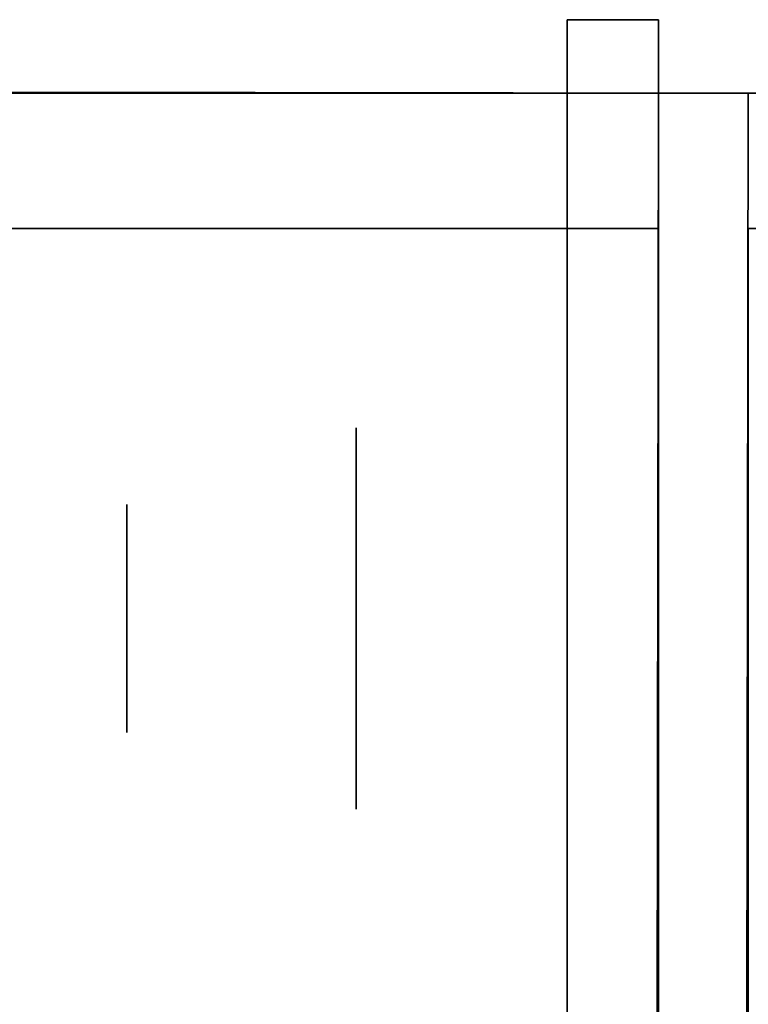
# Model space of a CAD drawing. Extents: x 413.3 to 457.5, y 5047.8 to 5050.
# Tile 381 of 656: x 435.3207 to 435.3718, y 5049.9611 to 5050.0302. Entities that reach past the tile are written whole.
import ezdxf

# ---------------------------------------------------------------- set-up
doc = ezdxf.new("R2010")
doc.units = 0
doc.header["$LTSCALE"] = 150
doc.header["$MEASUREMENT"] = 0
doc.layers.add('3DFACE_BOLT', color=7, linetype='CONTINUOUS')
doc.layers.add('3DFACE_SHAPE', color=7, linetype='CONTINUOUS')

msp = doc.modelspace()

# ---------------------------------------------------------------- linework, layer by layer
at = {"layer": '3DFACE_BOLT', "color": 1}
for points, invisible_edges in [([(435.359139, 5050.001534, -0.135), (435.359139, 5049.994847, -0.146583), (435.344339, 5050.001534, -0.135)], 14), ([(435.344339, 5050.001534, -0.135), (435.359139, 5049.994847, -0.146583), (435.344339, 5049.994847, -0.146583)], 3), ([(435.359139, 5049.994847, -0.123417), (435.359139, 5050.001534, -0.135), (435.344339, 5049.994847, -0.123417)], 14), ([(435.344339, 5049.994847, -0.123417), (435.359139, 5050.001534, -0.135), (435.344339, 5050.001534, -0.135)], 3), ([(435.344339, 5050.001534, -0.135), (435.344339, 5049.994847, -0.146583), (435.344339, 5049.994847, -0.123417)], 2), ([(435.359139, 5050.001534, -0.065), (435.359139, 5049.994847, -0.076583), (435.344339, 5050.001534, -0.065)], 14), ([(435.344339, 5050.001534, -0.065), (435.359139, 5049.994847, -0.076583), (435.344339, 5049.994847, -0.076583)], 3), ([(435.359139, 5049.994847, -0.053417), (435.359139, 5050.001534, -0.065), (435.344339, 5049.994847, -0.053417)], 14), ([(435.344339, 5049.994847, -0.053417), (435.359139, 5050.001534, -0.065), (435.344339, 5050.001534, -0.065)], 3), ([(435.344339, 5050.001534, -0.065), (435.344339, 5049.994847, -0.076583), (435.344339, 5049.994847, -0.053417)], 2), ([(435.359139, 5050.001534, -0.135), (435.359139, 5049.994847, -0.123417), (435.359139, 5049.994847, -0.146583)], 2), ([(435.359139, 5050.001534, -0.065), (435.359139, 5049.994847, -0.053417), (435.359139, 5049.994847, -0.076583)], 2), ([(435.378239, 5049.996159, -0.135), (435.378239, 5049.995768, -0.137472), (435.328239, 5049.996159, -0.135)], 14), ([(435.328239, 5049.996159, -0.135), (435.378239, 5049.995768, -0.137472), (435.328239, 5049.995768, -0.137472)], 3), ([(435.378239, 5049.995768, -0.132528), (435.378239, 5049.996159, -0.135), (435.328239, 5049.995768, -0.132528)], 14), ([(435.328239, 5049.995768, -0.132528), (435.378239, 5049.996159, -0.135), (435.328239, 5049.996159, -0.135)], 3), ([(435.328239, 5049.996159, -0.135), (435.328239, 5049.995768, -0.137472), (435.328239, 5049.995768, -0.132528)], 2), ([(435.378239, 5049.996159, -0.065), (435.378239, 5049.995768, -0.067472), (435.328239, 5049.996159, -0.065)], 14), ([(435.328239, 5049.996159, -0.065), (435.378239, 5049.995768, -0.067472), (435.328239, 5049.995768, -0.067472)], 3), ([(435.378239, 5049.995768, -0.062528), (435.378239, 5049.996159, -0.065), (435.328239, 5049.995768, -0.062528)], 14), ([(435.328239, 5049.995768, -0.062528), (435.378239, 5049.996159, -0.065), (435.328239, 5049.996159, -0.065)], 3), ([(435.328239, 5049.996159, -0.065), (435.328239, 5049.995768, -0.067472), (435.328239, 5049.995768, -0.062528)], 2), ([(435.378239, 5049.995768, -0.137472), (435.378239, 5049.994632, -0.139702), (435.328239, 5049.995768, -0.137472)], 14), ([(435.328239, 5049.995768, -0.137472), (435.378239, 5049.994632, -0.139702), (435.328239, 5049.994632, -0.139702)], 3), ([(435.378239, 5049.994632, -0.130298), (435.378239, 5049.995768, -0.132528), (435.328239, 5049.994632, -0.130298)], 14), ([(435.328239, 5049.994632, -0.130298), (435.378239, 5049.995768, -0.132528), (435.328239, 5049.995768, -0.132528)], 3), ([(435.328239, 5049.995768, -0.137472), (435.328239, 5049.994632, -0.139702), (435.328239, 5049.995768, -0.132528)], 14), ([(435.328239, 5049.995768, -0.132528), (435.328239, 5049.994632, -0.139702), (435.328239, 5049.994632, -0.130298)], 3), ([(435.378239, 5049.995768, -0.067472), (435.378239, 5049.994632, -0.069702), (435.328239, 5049.995768, -0.067472)], 14), ([(435.328239, 5049.995768, -0.067472), (435.378239, 5049.994632, -0.069702), (435.328239, 5049.994632, -0.069702)], 3), ([(435.378239, 5049.994632, -0.060298), (435.378239, 5049.995768, -0.062528), (435.328239, 5049.994632, -0.060298)], 14), ([(435.328239, 5049.994632, -0.060298), (435.378239, 5049.995768, -0.062528), (435.328239, 5049.995768, -0.062528)], 3), ([(435.328239, 5049.995768, -0.067472), (435.328239, 5049.994632, -0.069702), (435.328239, 5049.995768, -0.062528)], 14), ([(435.328239, 5049.995768, -0.062528), (435.328239, 5049.994632, -0.069702), (435.328239, 5049.994632, -0.060298)], 3), ([(435.359139, 5049.994847, -0.146583), (435.359139, 5049.981472, -0.146583), (435.344339, 5049.994847, -0.146583)], 14), ([(435.344339, 5049.994847, -0.146583), (435.359139, 5049.981472, -0.146583), (435.344339, 5049.981472, -0.146583)], 3), ([(435.359139, 5049.981472, -0.123417), (435.359139, 5049.994847, -0.123417), (435.344339, 5049.981472, -0.123417)], 14), ([(435.344339, 5049.981472, -0.123417), (435.359139, 5049.994847, -0.123417), (435.344339, 5049.994847, -0.123417)], 3), ([(435.344339, 5049.994847, -0.146583), (435.344339, 5049.981472, -0.146583), (435.344339, 5049.994847, -0.123417)], 14), ([(435.344339, 5049.994847, -0.123417), (435.344339, 5049.981472, -0.146583), (435.344339, 5049.981472, -0.123417)], 3), ([(435.359139, 5049.994847, -0.076583), (435.359139, 5049.981472, -0.076583), (435.344339, 5049.994847, -0.076583)], 14), ([(435.344339, 5049.994847, -0.076583), (435.359139, 5049.981472, -0.076583), (435.344339, 5049.981472, -0.076583)], 3), ([(435.359139, 5049.981472, -0.053417), (435.359139, 5049.994847, -0.053417), (435.344339, 5049.981472, -0.053417)], 14), ([(435.344339, 5049.981472, -0.053417), (435.359139, 5049.994847, -0.053417), (435.344339, 5049.994847, -0.053417)], 3), ([(435.344339, 5049.994847, -0.076583), (435.344339, 5049.981472, -0.076583), (435.344339, 5049.994847, -0.053417)], 14), ([(435.344339, 5049.994847, -0.053417), (435.344339, 5049.981472, -0.076583), (435.344339, 5049.981472, -0.053417)], 3), ([(435.359139, 5049.994847, -0.123417), (435.359139, 5049.981472, -0.123417), (435.359139, 5049.994847, -0.146583)], 14), ([(435.359139, 5049.994847, -0.146583), (435.359139, 5049.981472, -0.123417), (435.359139, 5049.981472, -0.146583)], 3), ([(435.359139, 5049.994847, -0.053417), (435.359139, 5049.981472, -0.053417), (435.359139, 5049.994847, -0.076583)], 14), ([(435.359139, 5049.994847, -0.076583), (435.359139, 5049.981472, -0.053417), (435.359139, 5049.981472, -0.076583)], 3), ([(435.378239, 5049.994632, -0.139702), (435.378239, 5049.992862, -0.141472), (435.328239, 5049.994632, -0.139702)], 14), ([(435.328239, 5049.994632, -0.139702), (435.378239, 5049.992862, -0.141472), (435.328239, 5049.992862, -0.141472)], 3), ([(435.378239, 5049.992862, -0.128528), (435.378239, 5049.994632, -0.130298), (435.328239, 5049.992862, -0.128528)], 14), ([(435.328239, 5049.992862, -0.128528), (435.378239, 5049.994632, -0.130298), (435.328239, 5049.994632, -0.130298)], 3), ([(435.328239, 5049.994632, -0.139702), (435.328239, 5049.992862, -0.141472), (435.328239, 5049.994632, -0.130298)], 14), ([(435.328239, 5049.994632, -0.130298), (435.328239, 5049.992862, -0.141472), (435.328239, 5049.992862, -0.128528)], 3), ([(435.378239, 5049.994632, -0.069702), (435.378239, 5049.992862, -0.071472), (435.328239, 5049.994632, -0.069702)], 14), ([(435.328239, 5049.994632, -0.069702), (435.378239, 5049.992862, -0.071472), (435.328239, 5049.992862, -0.071472)], 3), ([(435.378239, 5049.992862, -0.058528), (435.378239, 5049.994632, -0.060298), (435.328239, 5049.992862, -0.058528)], 14), ([(435.328239, 5049.992862, -0.058528), (435.378239, 5049.994632, -0.060298), (435.328239, 5049.994632, -0.060298)], 3), ([(435.328239, 5049.994632, -0.069702), (435.328239, 5049.992862, -0.071472), (435.328239, 5049.994632, -0.060298)], 14), ([(435.328239, 5049.994632, -0.060298), (435.328239, 5049.992862, -0.071472), (435.328239, 5049.992862, -0.058528)], 3), ([(435.378239, 5049.992862, -0.141472), (435.378239, 5049.990632, -0.142608), (435.328239, 5049.992862, -0.141472)], 14), ([(435.328239, 5049.992862, -0.141472), (435.378239, 5049.990632, -0.142608), (435.328239, 5049.990632, -0.142608)], 3), ([(435.378239, 5049.990632, -0.127392), (435.378239, 5049.992862, -0.128528), (435.328239, 5049.990632, -0.127392)], 14), ([(435.328239, 5049.990632, -0.127392), (435.378239, 5049.992862, -0.128528), (435.328239, 5049.992862, -0.128528)], 3), ([(435.328239, 5049.992862, -0.141472), (435.328239, 5049.990632, -0.142608), (435.328239, 5049.992862, -0.128528)], 14), ([(435.328239, 5049.992862, -0.128528), (435.328239, 5049.990632, -0.142608), (435.328239, 5049.990632, -0.127392)], 3), ([(435.378239, 5049.992862, -0.071472), (435.378239, 5049.990632, -0.072608), (435.328239, 5049.992862, -0.071472)], 14), ([(435.328239, 5049.992862, -0.071472), (435.378239, 5049.990632, -0.072608), (435.328239, 5049.990632, -0.072608)], 3), ([(435.378239, 5049.990632, -0.057392), (435.378239, 5049.992862, -0.058528), (435.328239, 5049.990632, -0.057392)], 14), ([(435.328239, 5049.990632, -0.057392), (435.378239, 5049.992862, -0.058528), (435.328239, 5049.992862, -0.058528)], 3), ([(435.328239, 5049.992862, -0.071472), (435.328239, 5049.990632, -0.072608), (435.328239, 5049.992862, -0.058528)], 14), ([(435.328239, 5049.992862, -0.058528), (435.328239, 5049.990632, -0.072608), (435.328239, 5049.990632, -0.057392)], 3), ([(435.378239, 5049.990632, -0.142608), (435.378239, 5049.988159, -0.143), (435.328239, 5049.990632, -0.142608)], 14), ([(435.328239, 5049.990632, -0.142608), (435.378239, 5049.988159, -0.143), (435.328239, 5049.988159, -0.143)], 3), ([(435.378239, 5049.988159, -0.127), (435.378239, 5049.990632, -0.127392), (435.328239, 5049.988159, -0.127)], 14), ([(435.328239, 5049.988159, -0.127), (435.378239, 5049.990632, -0.127392), (435.328239, 5049.990632, -0.127392)], 3), ([(435.328239, 5049.990632, -0.142608), (435.328239, 5049.988159, -0.143), (435.328239, 5049.990632, -0.127392)], 14), ([(435.328239, 5049.990632, -0.127392), (435.328239, 5049.988159, -0.143), (435.328239, 5049.988159, -0.127)], 3), ([(435.378239, 5049.990632, -0.072608), (435.378239, 5049.988159, -0.073), (435.328239, 5049.990632, -0.072608)], 14), ([(435.328239, 5049.990632, -0.072608), (435.378239, 5049.988159, -0.073), (435.328239, 5049.988159, -0.073)], 3), ([(435.378239, 5049.988159, -0.057), (435.378239, 5049.990632, -0.057392), (435.328239, 5049.988159, -0.057)], 14), ([(435.328239, 5049.988159, -0.057), (435.378239, 5049.990632, -0.057392), (435.328239, 5049.990632, -0.057392)], 3), ([(435.328239, 5049.990632, -0.072608), (435.328239, 5049.988159, -0.073), (435.328239, 5049.990632, -0.057392)], 14), ([(435.328239, 5049.990632, -0.057392), (435.328239, 5049.988159, -0.073), (435.328239, 5049.988159, -0.057)], 3), ([(435.378239, 5049.988159, -0.143), (435.378239, 5049.985687, -0.142608), (435.328239, 5049.988159, -0.143)], 14), ([(435.328239, 5049.988159, -0.143), (435.378239, 5049.985687, -0.142608), (435.328239, 5049.985687, -0.142608)], 3), ([(435.378239, 5049.985687, -0.127392), (435.378239, 5049.988159, -0.127), (435.328239, 5049.985687, -0.127392)], 14), ([(435.328239, 5049.985687, -0.127392), (435.378239, 5049.988159, -0.127), (435.328239, 5049.988159, -0.127)], 3), ([(435.328239, 5049.988159, -0.143), (435.328239, 5049.985687, -0.142608), (435.328239, 5049.988159, -0.127)], 14), ([(435.328239, 5049.988159, -0.127), (435.328239, 5049.985687, -0.142608), (435.328239, 5049.985687, -0.127392)], 3), ([(435.378239, 5049.988159, -0.073), (435.378239, 5049.985687, -0.072608), (435.328239, 5049.988159, -0.073)], 14), ([(435.328239, 5049.988159, -0.073), (435.378239, 5049.985687, -0.072608), (435.328239, 5049.985687, -0.072608)], 3), ([(435.378239, 5049.985687, -0.057392), (435.378239, 5049.988159, -0.057), (435.328239, 5049.985687, -0.057392)], 14), ([(435.328239, 5049.985687, -0.057392), (435.378239, 5049.988159, -0.057), (435.328239, 5049.988159, -0.057)], 3), ([(435.328239, 5049.988159, -0.073), (435.328239, 5049.985687, -0.072608), (435.328239, 5049.988159, -0.057)], 14), ([(435.328239, 5049.988159, -0.057), (435.328239, 5049.985687, -0.072608), (435.328239, 5049.985687, -0.057392)], 3), ([(435.378239, 5049.985687, -0.142608), (435.378239, 5049.983457, -0.141472), (435.328239, 5049.985687, -0.142608)], 14), ([(435.328239, 5049.985687, -0.142608), (435.378239, 5049.983457, -0.141472), (435.328239, 5049.983457, -0.141472)], 3), ([(435.378239, 5049.983457, -0.128528), (435.378239, 5049.985687, -0.127392), (435.328239, 5049.983457, -0.128528)], 14), ([(435.328239, 5049.983457, -0.128528), (435.378239, 5049.985687, -0.127392), (435.328239, 5049.985687, -0.127392)], 3), ([(435.328239, 5049.985687, -0.142608), (435.328239, 5049.983457, -0.141472), (435.328239, 5049.985687, -0.127392)], 14), ([(435.328239, 5049.985687, -0.127392), (435.328239, 5049.983457, -0.141472), (435.328239, 5049.983457, -0.128528)], 3), ([(435.378239, 5049.985687, -0.072608), (435.378239, 5049.983457, -0.071472), (435.328239, 5049.985687, -0.072608)], 14), ([(435.328239, 5049.985687, -0.072608), (435.378239, 5049.983457, -0.071472), (435.328239, 5049.983457, -0.071472)], 3), ([(435.378239, 5049.983457, -0.058528), (435.378239, 5049.985687, -0.057392), (435.328239, 5049.983457, -0.058528)], 14), ([(435.328239, 5049.983457, -0.058528), (435.378239, 5049.985687, -0.057392), (435.328239, 5049.985687, -0.057392)], 3), ([(435.328239, 5049.985687, -0.072608), (435.328239, 5049.983457, -0.071472), (435.328239, 5049.985687, -0.057392)], 14), ([(435.328239, 5049.985687, -0.057392), (435.328239, 5049.983457, -0.071472), (435.328239, 5049.983457, -0.058528)], 3), ([(435.378239, 5049.983457, -0.141472), (435.378239, 5049.981687, -0.139702), (435.328239, 5049.983457, -0.141472)], 14), ([(435.328239, 5049.983457, -0.141472), (435.378239, 5049.981687, -0.139702), (435.328239, 5049.981687, -0.139702)], 3), ([(435.378239, 5049.981687, -0.130298), (435.378239, 5049.983457, -0.128528), (435.328239, 5049.981687, -0.130298)], 14), ([(435.328239, 5049.981687, -0.130298), (435.378239, 5049.983457, -0.128528), (435.328239, 5049.983457, -0.128528)], 3), ([(435.328239, 5049.983457, -0.141472), (435.328239, 5049.981687, -0.139702), (435.328239, 5049.983457, -0.128528)], 14), ([(435.328239, 5049.983457, -0.128528), (435.328239, 5049.981687, -0.139702), (435.328239, 5049.981687, -0.130298)], 3), ([(435.378239, 5049.983457, -0.071472), (435.378239, 5049.981687, -0.069702), (435.328239, 5049.983457, -0.071472)], 14), ([(435.328239, 5049.983457, -0.071472), (435.378239, 5049.981687, -0.069702), (435.328239, 5049.981687, -0.069702)], 3), ([(435.378239, 5049.981687, -0.060298), (435.378239, 5049.983457, -0.058528), (435.328239, 5049.981687, -0.060298)], 14), ([(435.328239, 5049.981687, -0.060298), (435.378239, 5049.983457, -0.058528), (435.328239, 5049.983457, -0.058528)], 3), ([(435.328239, 5049.983457, -0.071472), (435.328239, 5049.981687, -0.069702), (435.328239, 5049.983457, -0.058528)], 14), ([(435.328239, 5049.983457, -0.058528), (435.328239, 5049.981687, -0.069702), (435.328239, 5049.981687, -0.060298)], 3), ([(435.378239, 5049.981687, -0.139702), (435.378239, 5049.980551, -0.137472), (435.328239, 5049.981687, -0.139702)], 14), ([(435.328239, 5049.981687, -0.139702), (435.378239, 5049.980551, -0.137472), (435.328239, 5049.980551, -0.137472)], 3), ([(435.378239, 5049.980551, -0.132528), (435.378239, 5049.981687, -0.130298), (435.328239, 5049.980551, -0.132528)], 14), ([(435.328239, 5049.980551, -0.132528), (435.378239, 5049.981687, -0.130298), (435.328239, 5049.981687, -0.130298)], 3), ([(435.328239, 5049.981687, -0.139702), (435.328239, 5049.980551, -0.137472), (435.328239, 5049.981687, -0.130298)], 14), ([(435.328239, 5049.981687, -0.130298), (435.328239, 5049.980551, -0.137472), (435.328239, 5049.980551, -0.132528)], 3), ([(435.378239, 5049.981687, -0.069702), (435.378239, 5049.980551, -0.067472), (435.328239, 5049.981687, -0.069702)], 14), ([(435.328239, 5049.981687, -0.069702), (435.378239, 5049.980551, -0.067472), (435.328239, 5049.980551, -0.067472)], 3), ([(435.378239, 5049.980551, -0.062528), (435.378239, 5049.981687, -0.060298), (435.328239, 5049.980551, -0.062528)], 14), ([(435.328239, 5049.980551, -0.062528), (435.378239, 5049.981687, -0.060298), (435.328239, 5049.981687, -0.060298)], 3), ([(435.328239, 5049.981687, -0.069702), (435.328239, 5049.980551, -0.067472), (435.328239, 5049.981687, -0.060298)], 14), ([(435.328239, 5049.981687, -0.060298), (435.328239, 5049.980551, -0.067472), (435.328239, 5049.980551, -0.062528)], 3), ([(435.359139, 5049.981472, -0.146583), (435.359139, 5049.974784, -0.135), (435.344339, 5049.981472, -0.146583)], 14), ([(435.344339, 5049.981472, -0.146583), (435.359139, 5049.974784, -0.135), (435.344339, 5049.974784, -0.135)], 3), ([(435.359139, 5049.974784, -0.135), (435.359139, 5049.981472, -0.123417), (435.344339, 5049.974784, -0.135)], 14), ([(435.344339, 5049.974784, -0.135), (435.359139, 5049.981472, -0.123417), (435.344339, 5049.981472, -0.123417)], 3), ([(435.344339, 5049.981472, -0.146583), (435.344339, 5049.974784, -0.135), (435.344339, 5049.981472, -0.123417)], 12), ([(435.359139, 5049.981472, -0.076583), (435.359139, 5049.974784, -0.065), (435.344339, 5049.981472, -0.076583)], 14), ([(435.344339, 5049.981472, -0.076583), (435.359139, 5049.974784, -0.065), (435.344339, 5049.974784, -0.065)], 3), ([(435.359139, 5049.974784, -0.065), (435.359139, 5049.981472, -0.053417), (435.344339, 5049.974784, -0.065)], 14), ([(435.344339, 5049.974784, -0.065), (435.359139, 5049.981472, -0.053417), (435.344339, 5049.981472, -0.053417)], 3), ([(435.344339, 5049.981472, -0.076583), (435.344339, 5049.974784, -0.065), (435.344339, 5049.981472, -0.053417)], 12), ([(435.359139, 5049.981472, -0.123417), (435.359139, 5049.974784, -0.135), (435.359139, 5049.981472, -0.146583)], 12), ([(435.359139, 5049.981472, -0.053417), (435.359139, 5049.974784, -0.065), (435.359139, 5049.981472, -0.076583)], 12), ([(435.378239, 5049.980551, -0.137472), (435.378239, 5049.980159, -0.135), (435.328239, 5049.980551, -0.137472)], 14), ([(435.328239, 5049.980551, -0.137472), (435.378239, 5049.980159, -0.135), (435.328239, 5049.980159, -0.135)], 3), ([(435.378239, 5049.980159, -0.135), (435.378239, 5049.980551, -0.132528), (435.328239, 5049.980159, -0.135)], 14), ([(435.328239, 5049.980159, -0.135), (435.378239, 5049.980551, -0.132528), (435.328239, 5049.980551, -0.132528)], 3), ([(435.328239, 5049.980551, -0.137472), (435.328239, 5049.980159, -0.135), (435.328239, 5049.980551, -0.132528)], 12), ([(435.378239, 5049.980551, -0.067472), (435.378239, 5049.980159, -0.065), (435.328239, 5049.980551, -0.067472)], 14), ([(435.328239, 5049.980551, -0.067472), (435.378239, 5049.980159, -0.065), (435.328239, 5049.980159, -0.065)], 3), ([(435.378239, 5049.980159, -0.065), (435.378239, 5049.980551, -0.062528), (435.328239, 5049.980159, -0.065)], 14), ([(435.328239, 5049.980159, -0.065), (435.378239, 5049.980551, -0.062528), (435.328239, 5049.980551, -0.062528)], 3), ([(435.328239, 5049.980551, -0.067472), (435.328239, 5049.980159, -0.065), (435.328239, 5049.980551, -0.062528)], 12)]:
    msp.add_3dface(points, dxfattribs=dict(at, invisible_edges=invisible_edges))
at = {"layer": '3DFACE_SHAPE', "color": 13}
for points, invisible_edges in [([(435.359139, 5049.988159, -0.17), (435.359139, 5049.99417, -0.14101), (435.359139, 5050.030159, -0.17)], 15), ([(435.359139, 5049.99417, -0.14101), (435.359139, 5049.996659, -0.135), (435.359139, 5050.030159, -0.17)], 14), ([(435.359139, 5050.030159, -0.17), (435.359139, 5049.996659, -0.135), (435.359139, 5049.99417, -0.12899)], 13), ([(435.359139, 5049.99417, -0.12899), (435.359139, 5049.996659, -0.065), (435.359139, 5050.030159, -0.17)], 15), ([(435.359139, 5049.996659, -0.065), (435.359139, 5050.030159, -0.03), (435.359139, 5050.030159, -0.17)], 13), ([(435.359139, 5049.996659, -0.065), (435.359139, 5049.99417, -0.05899), (435.359139, 5050.030159, -0.03)], 14), ([(435.359139, 5049.99417, -0.05899), (435.359139, 5049.988159, -0.0565), (435.359139, 5050.030159, -0.03)], 14), ([(435.359139, 5050.030159, -0.03), (435.359139, 5049.988159, -0.0565), (435.359139, 5049.982149, -0.05899)], 13), ([(435.359139, 5050.030159, -0.03), (435.359139, 5049.982149, -0.05899), (435.359139, 5049.934559, -0.03)], 3), ([(435.365539, 5049.928159, -0.17), (435.359139, 5049.988159, -0.17), (435.365539, 5050.030159, -0.17)], 3), ([(435.359139, 5049.988159, -0.17), (435.359139, 5050.030159, -0.17), (435.365539, 5050.030159, -0.17)], 12), ([(435.359139, 5050.030159, -0.03), (435.359139, 5049.934559, -0.03), (435.365539, 5050.030159, -0.03)], 2), ([(435.365539, 5050.030159, -0.03), (435.359139, 5049.934559, -0.03), (435.365539, 5049.928159, -0.03)], 3), ([(435.365539, 5050.030159, -0.03), (435.365539, 5050.030159, -0.065), (435.359139, 5050.030159, -0.03)], 2), ([(435.365539, 5050.030159, -0.065), (435.365539, 5050.030159, -0.135), (435.359139, 5050.030159, -0.03)], 14), ([(435.359139, 5050.030159, -0.03), (435.365539, 5050.030159, -0.135), (435.359139, 5050.030159, -0.17)], 3), ([(435.365539, 5050.030159, -0.135), (435.365539, 5050.030159, -0.17), (435.359139, 5050.030159, -0.17)], 12), ([(435.365539, 5049.996659, -0.135), (435.365539, 5049.99417, -0.14101), (435.365539, 5050.030159, -0.135)], 14), ([(435.365539, 5049.99417, -0.14101), (435.365539, 5049.988159, -0.1435), (435.365539, 5050.030159, -0.135)], 14), ([(435.365539, 5050.030159, -0.135), (435.365539, 5049.988159, -0.1435), (435.365539, 5050.030159, -0.17)], 15), ([(435.365539, 5049.988159, -0.1435), (435.365539, 5049.982149, -0.14101), (435.365539, 5050.030159, -0.17)], 14), ([(435.365539, 5050.030159, -0.17), (435.365539, 5049.982149, -0.14101), (435.365539, 5049.928159, -0.17)], 3), ([(435.365539, 5049.928159, -0.03), (435.365539, 5049.99417, -0.05899), (435.365539, 5050.030159, -0.03)], 3), ([(435.365539, 5049.99417, -0.05899), (435.365539, 5050.030159, -0.065), (435.365539, 5050.030159, -0.03)], 13), ([(435.365539, 5049.99417, -0.05899), (435.365539, 5049.996659, -0.065), (435.365539, 5050.030159, -0.065)], 14), ([(435.365539, 5049.996659, -0.135), (435.365539, 5050.030159, -0.135), (435.365539, 5049.99417, -0.07101)], 15), ([(435.365539, 5049.99417, -0.07101), (435.365539, 5050.030159, -0.135), (435.365539, 5049.996659, -0.065)], 3), ([(435.365539, 5050.030159, -0.135), (435.365539, 5050.030159, -0.065), (435.365539, 5049.996659, -0.065)], 14), ([(435.365539, 5050.025014, -0.1905), (435.26869, 5050.025153, -0.1905), (435.26554, 5047.825153, -0.1905)], 12), ([(435.26869, 5050.025153, -0.0095), (435.362442, 5047.861866, -0.0095), (435.26554, 5047.825153, -0.0095)], 3), ([(435.468689, 5050.024866), (435.26869, 5050.025153), (435.26554, 5047.825153)], 12), ([(435.26554, 5047.825153, -0.2), (435.26869, 5050.025153, -0.2), (435.465539, 5047.824866, -0.2)], 2), ([(435.468689, 5050.024866, -0.2), (435.26869, 5050.025153, -0.2), (435.371839, 5050.025005, -0.1905)], 14), ([(435.371839, 5050.025005, -0.1905), (435.26869, 5050.025153, -0.2), (435.365539, 5050.025014, -0.1905)], 15), ([(435.26869, 5050.025153, -0.2), (435.26869, 5050.025153, -0.1905), (435.365539, 5050.025014, -0.1905)], 12), ([(435.468689, 5050.024866), (435.365539, 5050.025014, -0.0095), (435.26869, 5050.025153)], 3), ([(435.365539, 5050.025014, -0.0095), (435.26869, 5050.025153, -0.0095), (435.26869, 5050.025153)], 12), ([(435.365539, 5050.025014, -0.0095), (435.365487, 5049.988164, -0.0095), (435.26869, 5050.025153, -0.0095)], 2), ([(435.365487, 5049.988164, -0.0095), (435.365306, 5049.861864, -0.0095), (435.26869, 5050.025153, -0.0095)], 14), ([(435.26869, 5050.025153, -0.0095), (435.365306, 5049.861864, -0.0095), (435.362623, 5047.988166, -0.0095)], 13), ([(435.362623, 5047.988166, -0.0095), (435.362442, 5047.861866, -0.0095), (435.26869, 5050.025153, -0.0095)], 14), ([(435.26869, 5050.025153, -0.2), (435.468689, 5050.024866, -0.2), (435.465539, 5047.824866, -0.2)], 12), ([(435.362389, 5047.825014, -0.1905), (435.365539, 5050.025014, -0.1905), (435.26554, 5047.825153, -0.1905)], 2), ([(435.465539, 5047.824866), (435.468689, 5050.024866), (435.26554, 5047.825153)], 2), ([(435.268689, 5050.015509, -2.5), (435.268689, 5050.025009, -2.5), (435.365539, 5050.015509, -2.5)], 2), ([(435.268689, 5050.025009, -2.5), (435.468689, 5050.025009, -2.5), (435.365539, 5050.015509, -2.5)], 14), ([(435.268689, 5050.015509, -0.2), (435.365539, 5050.015509, -0.2), (435.268689, 5050.025009, -0.2)], 2), ([(435.365539, 5050.015509, -0.2), (435.371839, 5050.015509, -0.2), (435.268689, 5050.025009, -0.2)], 15), ([(435.268689, 5050.025009, -0.2), (435.371839, 5050.015509, -0.2), (435.468689, 5050.025009, -0.2)], 3), ([(435.268689, 5050.025009, -2.5), (435.268689, 5050.025009, -0.2), (435.468689, 5050.025009, -2.5)], 2), ([(435.268689, 5050.025009, -0.2), (435.468689, 5050.025009, -0.2), (435.468689, 5050.025009, -2.5)], 12), ([(435.362389, 5047.825014, -0.1905), (435.365306, 5049.861864, -0.1435), (435.365539, 5050.025014, -0.1905)], 3), ([(435.365487, 5049.988164, -0.1435), (435.365539, 5050.025014, -0.1905), (435.365306, 5049.861864, -0.1435)], 15), ([(435.365487, 5049.988164, -0.1435), (435.365495, 5049.994174, -0.14101), (435.365539, 5050.025014, -0.1905)], 14), ([(435.365539, 5050.025014, -0.0095), (435.365495, 5049.994174, -0.05899), (435.365487, 5049.988164, -0.0095)], 3), ([(435.365495, 5049.994174, -0.14101), (435.365499, 5049.996664, -0.135), (435.365539, 5050.025014, -0.1905)], 14), ([(435.365539, 5050.025014, -0.1905), (435.365499, 5049.996664, -0.135), (435.365495, 5049.994174, -0.12899)], 13), ([(435.365495, 5049.994174, -0.12899), (435.365499, 5049.996664, -0.065), (435.365539, 5050.025014, -0.1905)], 15), ([(435.365499, 5049.996664, -0.065), (435.365495, 5049.994174, -0.05899), (435.365539, 5050.025014, -0.0095)], 14), ([(435.365499, 5049.996664, -0.065), (435.365539, 5050.025014, -0.0095), (435.365539, 5050.025014, -0.1905)], 13), ([(435.371839, 5050.025005, -0.0095), (435.365539, 5050.025014, -0.0095), (435.468689, 5050.024866)], 15), ([(435.371839, 5050.025005, -0.0095), (435.371839, 5050.025005, -0.1905), (435.365539, 5050.025014, -0.0095)], 14), ([(435.371839, 5050.025005, -0.1905), (435.365539, 5050.025014, -0.1905), (435.365539, 5050.025014, -0.0095)], 13), ([(435.365539, 5050.015509, -2.5), (435.468689, 5050.025009, -2.5), (435.371839, 5050.015509, -2.5)], 15), ([(435.368923, 5047.988157, -0.0565), (435.371839, 5050.025005, -0.0095), (435.368689, 5047.825005, -0.0095)], 13), ([(435.371606, 5049.861855, -0.1435), (435.368689, 5047.825005, -0.1905), (435.371839, 5050.025005, -0.1905)], 13), ([(435.368689, 5047.825005, -0.0095), (435.371839, 5050.025005, -0.0095), (435.465539, 5047.824866, -0.0095)], 2), ([(435.468689, 5050.024866, -0.1905), (435.371839, 5050.025005, -0.1905), (435.368689, 5047.825005, -0.1905)], 12), ([(435.465539, 5047.824866, -0.1905), (435.468689, 5050.024866, -0.1905), (435.368689, 5047.825005, -0.1905)], 2), ([(435.371606, 5049.861855, -0.0565), (435.371839, 5050.025005, -0.0095), (435.368923, 5047.988157, -0.0565)], 15), ([(435.371787, 5049.988155, -0.0565), (435.371839, 5050.025005, -0.0095), (435.371606, 5049.861855, -0.0565)], 15), ([(435.371839, 5050.025005, -0.1905), (435.371787, 5049.988155, -0.1435), (435.371606, 5049.861855, -0.1435)], 15), ([(435.371787, 5049.988155, -0.0565), (435.371795, 5049.994165, -0.05899), (435.371839, 5050.025005, -0.0095)], 14), ([(435.371795, 5049.994165, -0.14101), (435.371787, 5049.988155, -0.1435), (435.371839, 5050.025005, -0.1905)], 14), ([(435.371795, 5049.994165, -0.05899), (435.371799, 5049.996655, -0.065), (435.371839, 5050.025005, -0.0095)], 14), ([(435.371799, 5049.996655, -0.135), (435.371839, 5050.025005, -0.1905), (435.371795, 5049.994165, -0.07101)], 15), ([(435.371795, 5049.994165, -0.07101), (435.371839, 5050.025005, -0.1905), (435.371799, 5049.996655, -0.065)], 3), ([(435.371799, 5049.996655, -0.135), (435.371795, 5049.994165, -0.14101), (435.371839, 5050.025005, -0.1905)], 14), ([(435.371839, 5050.025005, -0.1905), (435.371839, 5050.025005, -0.0095), (435.371799, 5049.996655, -0.065)], 14), ([(435.468689, 5050.025009, -2.5), (435.468689, 5050.015509, -2.5), (435.371839, 5050.015509, -2.5)], 12), ([(435.371839, 5050.015509, -0.2), (435.468689, 5050.015509, -0.2), (435.468689, 5050.025009, -0.2)], 12), ([(435.468689, 5050.024866, -0.1905), (435.468689, 5050.024866, -0.2), (435.371839, 5050.025005, -0.1905)], 2), ([(435.468689, 5050.024866, -0.0095), (435.371839, 5050.025005, -0.0095), (435.468689, 5050.024866)], 2), ([(435.371839, 5050.025005, -0.0095), (435.468689, 5050.024866, -0.0095), (435.465539, 5047.824866, -0.0095)], 12), ([(435.365539, 5050.015509, -2.5), (435.365539, 5050.015509, -0.2), (435.268689, 5050.015509, -2.5)], 2), ([(435.365539, 5050.015509, -0.2), (435.268689, 5050.015509, -0.2), (435.268689, 5050.015509, -2.5)], 12), ([(435.365539, 5049.834509, -2.5), (435.365539, 5050.015509, -2.5), (435.371839, 5049.834509, -2.5)], 14), ([(435.365539, 5050.015509, -2.5), (435.371839, 5050.015509, -2.5), (435.371839, 5049.834509, -2.5)], 13), ([(435.365539, 5050.015509, -0.2), (435.365539, 5049.834509, -0.2), (435.371839, 5050.015509, -0.2)], 14), ([(435.365539, 5049.834509, -0.2), (435.371839, 5049.834509, -0.2), (435.371839, 5050.015509, -0.2)], 13), ([(435.365539, 5049.834509, -2.5), (435.365539, 5049.834509, -0.2), (435.365539, 5050.015509, -2.5)], 2), ([(435.365539, 5049.834509, -0.2), (435.365539, 5050.015509, -0.2), (435.365539, 5050.015509, -2.5)], 12), ([(435.371839, 5050.015509, -2.5), (435.371839, 5050.015509, -0.2), (435.371839, 5049.834509, -2.5)], 2), ([(435.371839, 5050.015509, -0.2), (435.371839, 5049.834509, -0.2), (435.371839, 5049.834509, -2.5)], 12), ([(435.468689, 5050.015509, -2.5), (435.468689, 5050.015509, -0.2), (435.371839, 5050.015509, -2.5)], 2), ([(435.468689, 5050.015509, -0.2), (435.371839, 5050.015509, -0.2), (435.371839, 5050.015509, -2.5)], 12), ([(435.359139, 5049.99417, -0.07101), (435.359139, 5049.996659, -0.065), (435.359139, 5049.99417, -0.12899)], 14), ([(435.359139, 5049.99417, -0.07101), (435.365539, 5049.99417, -0.07101), (435.359139, 5049.996659, -0.065)], 3), ([(435.365539, 5049.99417, -0.07101), (435.365539, 5049.996659, -0.065), (435.359139, 5049.996659, -0.065)], 14), ([(435.359139, 5049.996659, -0.065), (435.365539, 5049.996659, -0.065), (435.359139, 5049.99417, -0.05899)], 3), ([(435.365539, 5049.996659, -0.065), (435.365539, 5049.99417, -0.05899), (435.359139, 5049.99417, -0.05899)], 14), ([(435.359139, 5049.99417, -0.14101), (435.365539, 5049.99417, -0.14101), (435.359139, 5049.996659, -0.135)], 3), ([(435.365539, 5049.99417, -0.14101), (435.365539, 5049.996659, -0.135), (435.359139, 5049.996659, -0.135)], 14), ([(435.359139, 5049.996659, -0.135), (435.365539, 5049.996659, -0.135), (435.359139, 5049.99417, -0.12899)], 3), ([(435.365539, 5049.996659, -0.135), (435.365539, 5049.99417, -0.12899), (435.359139, 5049.99417, -0.12899)], 14), ([(435.365495, 5049.994174, -0.12899), (435.365499, 5049.996664, -0.135), (435.371799, 5049.996655, -0.135)], 14), ([(435.365499, 5049.996664, -0.135), (435.365495, 5049.994174, -0.14101), (435.371795, 5049.994165, -0.14101)], 14), ([(435.365495, 5049.994174, -0.05899), (435.365499, 5049.996664, -0.065), (435.371799, 5049.996655, -0.065)], 14), ([(435.365499, 5049.996664, -0.065), (435.365495, 5049.994174, -0.07101), (435.371795, 5049.994165, -0.07101)], 14), ([(435.365495, 5049.994174, -0.07101), (435.365499, 5049.996664, -0.065), (435.365495, 5049.994174, -0.12899)], 14), ([(435.371795, 5049.994165, -0.12899), (435.365495, 5049.994174, -0.12899), (435.371799, 5049.996655, -0.135)], 3), ([(435.371795, 5049.994165, -0.05899), (435.365495, 5049.994174, -0.05899), (435.371799, 5049.996655, -0.065)], 3), ([(435.371799, 5049.996655, -0.135), (435.365499, 5049.996664, -0.135), (435.371795, 5049.994165, -0.14101)], 3), ([(435.371799, 5049.996655, -0.065), (435.365499, 5049.996664, -0.065), (435.371795, 5049.994165, -0.07101)], 3), ([(435.365539, 5049.99417, -0.12899), (435.365539, 5049.996659, -0.135), (435.365539, 5049.99417, -0.07101)], 14), ([(435.371795, 5049.994165, -0.12899), (435.371799, 5049.996655, -0.135), (435.371795, 5049.994165, -0.07101)], 14), ([(435.359139, 5049.988159, -0.1435), (435.359139, 5049.99417, -0.14101), (435.359139, 5049.988159, -0.17)], 14), ([(435.359139, 5049.99417, -0.12899), (435.359139, 5049.988159, -0.1265), (435.359139, 5049.99417, -0.07101)], 14), ([(435.359139, 5049.988159, -0.1265), (435.359139, 5049.988159, -0.0735), (435.359139, 5049.99417, -0.07101)], 13), ([(435.359139, 5049.99417, -0.05899), (435.365539, 5049.99417, -0.05899), (435.359139, 5049.988159, -0.0565)], 3), ([(435.365539, 5049.99417, -0.05899), (435.365539, 5049.988159, -0.0565), (435.359139, 5049.988159, -0.0565)], 14), ([(435.359139, 5049.988159, -0.0735), (435.365539, 5049.988159, -0.0735), (435.359139, 5049.99417, -0.07101)], 3), ([(435.365539, 5049.988159, -0.0735), (435.365539, 5049.99417, -0.07101), (435.359139, 5049.99417, -0.07101)], 14), ([(435.359139, 5049.99417, -0.12899), (435.365539, 5049.99417, -0.12899), (435.359139, 5049.988159, -0.1265)], 3), ([(435.365539, 5049.99417, -0.12899), (435.365539, 5049.988159, -0.1265), (435.359139, 5049.988159, -0.1265)], 14), ([(435.359139, 5049.988159, -0.1435), (435.365539, 5049.988159, -0.1435), (435.359139, 5049.99417, -0.14101)], 3), ([(435.365539, 5049.988159, -0.1435), (435.365539, 5049.99417, -0.14101), (435.359139, 5049.99417, -0.14101)], 14), ([(435.365487, 5049.988164, -0.1265), (435.365495, 5049.994174, -0.12899), (435.371795, 5049.994165, -0.12899)], 14), ([(435.365495, 5049.994174, -0.14101), (435.365487, 5049.988164, -0.1435), (435.371787, 5049.988155, -0.1435)], 14), ([(435.365487, 5049.988164, -0.0565), (435.365495, 5049.994174, -0.05899), (435.371795, 5049.994165, -0.05899)], 14), ([(435.365495, 5049.994174, -0.07101), (435.365487, 5049.988164, -0.0735), (435.371787, 5049.988155, -0.0735)], 14), ([(435.365495, 5049.994174, -0.05899), (435.365487, 5049.988164, -0.0565), (435.365487, 5049.988164, -0.0095)], 14), ([(435.365495, 5049.994174, -0.12899), (435.365487, 5049.988164, -0.1265), (435.365495, 5049.994174, -0.07101)], 14), ([(435.365487, 5049.988164, -0.1265), (435.365487, 5049.988164, -0.0735), (435.365495, 5049.994174, -0.07101)], 13), ([(435.371787, 5049.988155, -0.1265), (435.365487, 5049.988164, -0.1265), (435.371795, 5049.994165, -0.12899)], 3), ([(435.371787, 5049.988155, -0.0565), (435.365487, 5049.988164, -0.0565), (435.371795, 5049.994165, -0.05899)], 3), ([(435.371795, 5049.994165, -0.14101), (435.365495, 5049.994174, -0.14101), (435.371787, 5049.988155, -0.1435)], 3), ([(435.371795, 5049.994165, -0.07101), (435.365495, 5049.994174, -0.07101), (435.371787, 5049.988155, -0.0735)], 3), ([(435.365539, 5049.988159, -0.0565), (435.365539, 5049.99417, -0.05899), (435.365539, 5049.928159, -0.03)], 14), ([(435.365539, 5049.99417, -0.07101), (435.365539, 5049.988159, -0.0735), (435.365539, 5049.99417, -0.12899)], 14), ([(435.365539, 5049.988159, -0.0735), (435.365539, 5049.988159, -0.1265), (435.365539, 5049.99417, -0.12899)], 13), ([(435.371795, 5049.994165, -0.07101), (435.371787, 5049.988155, -0.0735), (435.371795, 5049.994165, -0.12899)], 14), ([(435.371787, 5049.988155, -0.0735), (435.371787, 5049.988155, -0.1265), (435.371795, 5049.994165, -0.12899)], 13), ([(435.359139, 5049.988159, -0.1265), (435.359139, 5049.982149, -0.12899), (435.359139, 5049.988159, -0.0735)], 14), ([(435.359139, 5049.988159, -0.0735), (435.359139, 5049.982149, -0.12899), (435.359139, 5049.982149, -0.07101)], 15), ([(435.359139, 5049.982149, -0.14101), (435.359139, 5049.988159, -0.17), (435.359139, 5049.934559, -0.17)], 13), ([(435.359139, 5049.982149, -0.14101), (435.359139, 5049.988159, -0.1435), (435.359139, 5049.988159, -0.17)], 14), ([(435.359139, 5049.988159, -0.0565), (435.365539, 5049.988159, -0.0565), (435.359139, 5049.982149, -0.05899)], 3), ([(435.365539, 5049.988159, -0.0565), (435.365539, 5049.982149, -0.05899), (435.359139, 5049.982149, -0.05899)], 14), ([(435.359139, 5049.982149, -0.07101), (435.365539, 5049.982149, -0.07101), (435.359139, 5049.988159, -0.0735)], 3), ([(435.365539, 5049.982149, -0.07101), (435.365539, 5049.988159, -0.0735), (435.359139, 5049.988159, -0.0735)], 14), ([(435.359139, 5049.988159, -0.1265), (435.365539, 5049.988159, -0.1265), (435.359139, 5049.982149, -0.12899)], 3), ([(435.365539, 5049.988159, -0.1265), (435.365539, 5049.982149, -0.12899), (435.359139, 5049.982149, -0.12899)], 14), ([(435.359139, 5049.982149, -0.14101), (435.365539, 5049.982149, -0.14101), (435.359139, 5049.988159, -0.1435)], 3), ([(435.365539, 5049.982149, -0.14101), (435.365539, 5049.988159, -0.1435), (435.359139, 5049.988159, -0.1435)], 14), ([(435.359139, 5049.934559, -0.17), (435.359139, 5049.988159, -0.17), (435.365539, 5049.928159, -0.17)], 14), ([(435.365314, 5049.867874, -0.14101), (435.365487, 5049.988164, -0.1435), (435.365306, 5049.861864, -0.1435)], 3), ([(435.365314, 5049.867874, -0.07101), (435.365487, 5049.988164, -0.1265), (435.365306, 5049.861864, -0.0735)], 3), ([(435.365487, 5049.988164, -0.1265), (435.365478, 5049.982154, -0.12899), (435.365306, 5049.861864, -0.0735)], 14), ([(435.365478, 5049.982154, -0.05899), (435.365306, 5049.861864, -0.0095), (435.365487, 5049.988164, -0.0565)], 3), ([(435.365306, 5049.861864, -0.0095), (435.365487, 5049.988164, -0.0095), (435.365487, 5049.988164, -0.0565)], 14), ([(435.365478, 5049.982154, -0.14101), (435.365487, 5049.988164, -0.1435), (435.365314, 5049.867874, -0.14101)], 14), ([(435.365478, 5049.982154, -0.07101), (435.365487, 5049.988164, -0.0735), (435.365314, 5049.867874, -0.07101)], 14), ([(435.365487, 5049.988164, -0.0735), (435.365487, 5049.988164, -0.1265), (435.365314, 5049.867874, -0.07101)], 15), ([(435.365478, 5049.982154, -0.12899), (435.365487, 5049.988164, -0.1265), (435.371787, 5049.988155, -0.1265)], 14), ([(435.365487, 5049.988164, -0.1435), (435.365478, 5049.982154, -0.14101), (435.371778, 5049.982145, -0.14101)], 14), ([(435.365487, 5049.988164, -0.0735), (435.365478, 5049.982154, -0.07101), (435.371778, 5049.982145, -0.07101)], 14), ([(435.365478, 5049.982154, -0.05899), (435.365487, 5049.988164, -0.0565), (435.371787, 5049.988155, -0.0565)], 14), ([(435.371778, 5049.982145, -0.12899), (435.365478, 5049.982154, -0.12899), (435.371787, 5049.988155, -0.1265)], 3), ([(435.371778, 5049.982145, -0.05899), (435.365478, 5049.982154, -0.05899), (435.371787, 5049.988155, -0.0565)], 3), ([(435.371787, 5049.988155, -0.1435), (435.365487, 5049.988164, -0.1435), (435.371778, 5049.982145, -0.14101)], 3), ([(435.371787, 5049.988155, -0.0735), (435.365487, 5049.988164, -0.0735), (435.371778, 5049.982145, -0.07101)], 3), ([(435.365539, 5049.988159, -0.0735), (435.365539, 5049.982149, -0.07101), (435.365539, 5049.988159, -0.1265)], 14), ([(435.365539, 5049.982149, -0.07101), (435.365539, 5049.979659, -0.065), (435.365539, 5049.988159, -0.1265)], 14), ([(435.365539, 5049.988159, -0.1265), (435.365539, 5049.979659, -0.065), (435.365539, 5049.982149, -0.12899)], 3), ([(435.365539, 5049.988159, -0.0565), (435.365539, 5049.928159, -0.065), (435.365539, 5049.982149, -0.05899)], 3), ([(435.365539, 5049.928159, -0.065), (435.365539, 5049.988159, -0.0565), (435.365539, 5049.928159, -0.03)], 3), ([(435.371614, 5049.867865, -0.05899), (435.371787, 5049.988155, -0.0565), (435.371606, 5049.861855, -0.0565)], 3), ([(435.371778, 5049.982145, -0.07101), (435.371606, 5049.861855, -0.1265), (435.371787, 5049.988155, -0.0735)], 3), ([(435.371606, 5049.861855, -0.1265), (435.371614, 5049.867865, -0.12899), (435.371787, 5049.988155, -0.0735)], 14), ([(435.371787, 5049.988155, -0.1435), (435.371778, 5049.982145, -0.14101), (435.371606, 5049.861855, -0.1435)], 14), ([(435.371778, 5049.982145, -0.05899), (435.371787, 5049.988155, -0.0565), (435.371614, 5049.867865, -0.05899)], 14), ([(435.371787, 5049.988155, -0.0735), (435.371614, 5049.867865, -0.12899), (435.371787, 5049.988155, -0.1265)], 15), ([(435.371614, 5049.867865, -0.12899), (435.371778, 5049.982145, -0.12899), (435.371787, 5049.988155, -0.1265)], 13), ([(435.359139, 5049.982149, -0.05899), (435.359139, 5049.979659, -0.065), (435.359139, 5049.934559, -0.03)], 14), ([(435.359139, 5049.934559, -0.03), (435.359139, 5049.979659, -0.065), (435.359139, 5049.982149, -0.07101)], 13), ([(435.359139, 5049.982149, -0.12899), (435.359139, 5049.979659, -0.135), (435.359139, 5049.982149, -0.07101)], 14), ([(435.359139, 5049.982149, -0.07101), (435.359139, 5049.979659, -0.135), (435.359139, 5049.934559, -0.03)], 15), ([(435.359139, 5049.979659, -0.135), (435.359139, 5049.982149, -0.14101), (435.359139, 5049.934559, -0.03)], 14), ([(435.359139, 5049.934559, -0.03), (435.359139, 5049.982149, -0.14101), (435.359139, 5049.934559, -0.17)], 3), ([(435.359139, 5049.982149, -0.05899), (435.365539, 5049.982149, -0.05899), (435.359139, 5049.979659, -0.065)], 3), ([(435.365539, 5049.982149, -0.05899), (435.365539, 5049.979659, -0.065), (435.359139, 5049.979659, -0.065)], 14), ([(435.359139, 5049.979659, -0.065), (435.365539, 5049.979659, -0.065), (435.359139, 5049.982149, -0.07101)], 3), ([(435.365539, 5049.979659, -0.065), (435.365539, 5049.982149, -0.07101), (435.359139, 5049.982149, -0.07101)], 14), ([(435.359139, 5049.982149, -0.12899), (435.365539, 5049.982149, -0.12899), (435.359139, 5049.979659, -0.135)], 3), ([(435.365539, 5049.982149, -0.12899), (435.365539, 5049.979659, -0.135), (435.359139, 5049.979659, -0.135)], 14), ([(435.359139, 5049.979659, -0.135), (435.365539, 5049.979659, -0.135), (435.359139, 5049.982149, -0.14101)], 3), ([(435.365539, 5049.979659, -0.135), (435.365539, 5049.982149, -0.14101), (435.359139, 5049.982149, -0.14101)], 14), ([(435.365306, 5049.861864, -0.0735), (435.365478, 5049.982154, -0.12899), (435.365306, 5049.861864, -0.1265)], 15), ([(435.365478, 5049.982154, -0.12899), (435.365314, 5049.867874, -0.12899), (435.365306, 5049.861864, -0.1265)], 15), ([(435.365314, 5049.867874, -0.05899), (435.365306, 5049.861864, -0.0565), (435.365478, 5049.982154, -0.05899)], 14), ([(435.365306, 5049.861864, -0.0565), (435.365306, 5049.861864, -0.0095), (435.365478, 5049.982154, -0.05899)], 15), ([(435.365318, 5049.870364, -0.135), (435.365478, 5049.982154, -0.14101), (435.365314, 5049.867874, -0.14101)], 3), ([(435.365478, 5049.982154, -0.12899), (435.365475, 5049.979664, -0.135), (435.365314, 5049.867874, -0.12899)], 14), ([(435.365314, 5049.867874, -0.07101), (435.365318, 5049.870364, -0.065), (435.365478, 5049.982154, -0.07101)], 14), ([(435.365478, 5049.982154, -0.05899), (435.365475, 5049.979664, -0.065), (435.365314, 5049.867874, -0.05899)], 14), ([(435.365475, 5049.979664, -0.135), (435.365478, 5049.982154, -0.14101), (435.365318, 5049.870364, -0.135)], 14), ([(435.365318, 5049.870364, -0.065), (435.365475, 5049.979664, -0.065), (435.365478, 5049.982154, -0.07101)], 13), ([(435.365478, 5049.982154, -0.14101), (435.365475, 5049.979664, -0.135), (435.371775, 5049.979655, -0.135)], 14), ([(435.365475, 5049.979664, -0.135), (435.365478, 5049.982154, -0.12899), (435.371778, 5049.982145, -0.12899)], 14), ([(435.365478, 5049.982154, -0.07101), (435.365475, 5049.979664, -0.065), (435.371775, 5049.979655, -0.065)], 14), ([(435.365475, 5049.979664, -0.065), (435.365478, 5049.982154, -0.05899), (435.371778, 5049.982145, -0.05899)], 14), ([(435.371775, 5049.979655, -0.135), (435.365475, 5049.979664, -0.135), (435.371778, 5049.982145, -0.12899)], 3), ([(435.371775, 5049.979655, -0.065), (435.365475, 5049.979664, -0.065), (435.371778, 5049.982145, -0.05899)], 3), ([(435.371778, 5049.982145, -0.14101), (435.365478, 5049.982154, -0.14101), (435.371775, 5049.979655, -0.135)], 3), ([(435.371778, 5049.982145, -0.07101), (435.365478, 5049.982154, -0.07101), (435.371775, 5049.979655, -0.065)], 3), ([(435.365539, 5049.982149, -0.14101), (435.365539, 5049.928159, -0.135), (435.365539, 5049.928159, -0.17)], 13), ([(435.365539, 5049.982149, -0.14101), (435.365539, 5049.979659, -0.135), (435.365539, 5049.928159, -0.135)], 14), ([(435.365539, 5049.979659, -0.135), (435.365539, 5049.982149, -0.12899), (435.365539, 5049.928159, -0.135)], 14), ([(435.365539, 5049.979659, -0.065), (435.365539, 5049.928159, -0.135), (435.365539, 5049.982149, -0.12899)], 15), ([(435.365539, 5049.982149, -0.05899), (435.365539, 5049.928159, -0.065), (435.365539, 5049.979659, -0.065)], 3), ([(435.371606, 5049.861855, -0.1265), (435.371778, 5049.982145, -0.07101), (435.371606, 5049.861855, -0.0735)], 15), ([(435.371606, 5049.861855, -0.0735), (435.371778, 5049.982145, -0.07101), (435.371614, 5049.867865, -0.07101)], 3), ([(435.371606, 5049.861855, -0.1435), (435.371778, 5049.982145, -0.14101), (435.371614, 5049.867865, -0.14101)], 3), ([(435.371778, 5049.982145, -0.07101), (435.371775, 5049.979655, -0.065), (435.371614, 5049.867865, -0.07101)], 14), ([(435.371614, 5049.867865, -0.05899), (435.371618, 5049.870355, -0.065), (435.371778, 5049.982145, -0.05899)], 14), ([(435.371778, 5049.982145, -0.14101), (435.371775, 5049.979655, -0.135), (435.371614, 5049.867865, -0.14101)], 14), ([(435.371618, 5049.870355, -0.135), (435.371778, 5049.982145, -0.12899), (435.371614, 5049.867865, -0.12899)], 3), ([(435.371618, 5049.870355, -0.065), (435.371775, 5049.979655, -0.065), (435.371778, 5049.982145, -0.05899)], 13), ([(435.371775, 5049.979655, -0.135), (435.371778, 5049.982145, -0.12899), (435.371618, 5049.870355, -0.135)], 14), ([(435.365475, 5049.979664, -0.135), (435.365318, 5049.870364, -0.135), (435.365314, 5049.867874, -0.12899)], 13), ([(435.365475, 5049.979664, -0.065), (435.365318, 5049.870364, -0.065), (435.365314, 5049.867874, -0.05899)], 13), ([(435.365539, 5049.928159, -0.065), (435.365539, 5049.928159, -0.135), (435.365539, 5049.979659, -0.065)], 14), ([(435.371614, 5049.867865, -0.07101), (435.371775, 5049.979655, -0.065), (435.371618, 5049.870355, -0.065)], 3), ([(435.371614, 5049.867865, -0.14101), (435.371775, 5049.979655, -0.135), (435.371618, 5049.870355, -0.135)], 3)]:
    msp.add_3dface(points, dxfattribs=dict(at, invisible_edges=invisible_edges))

doc.saveas('drawing.dxf')
